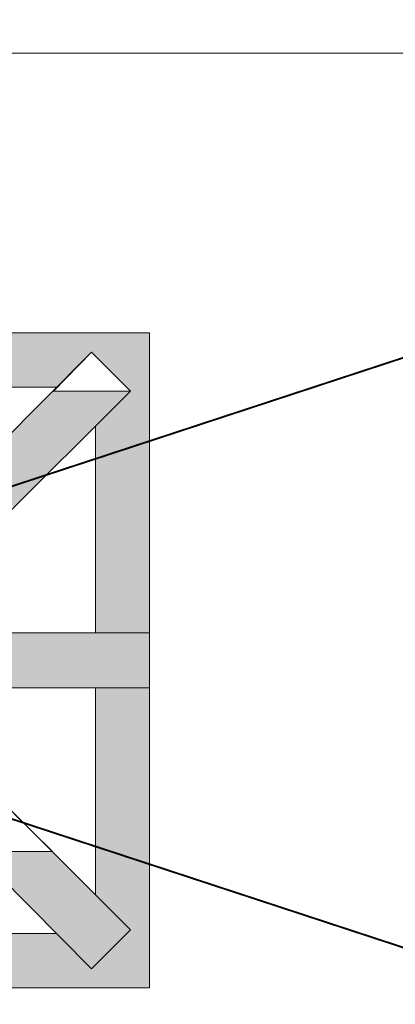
# Model space of a CAD drawing. Extents: x 3940905 to 4145695, y 925352 to 1109797.
# Tile 540 of 656: x 4011459 to 4011660, y 1099757 to 1100284. Entities that reach past the tile are written whole.
import ezdxf

# ---------------------------------------------------------------- set-up
doc = ezdxf.new("R2010")
doc.units = 0
doc.header["$LTSCALE"] = 750
doc.header["$MEASUREMENT"] = 0
doc.linetypes.add('DASHED', pattern=[0.75, 0.5, -0.25])
doc.layers.add('CKD Equipments', color=252, linetype='CONTINUOUS', lineweight=0)
doc.layers.add('CKD-Hood', color=1, linetype='CONTINUOUS')

msp = doc.modelspace()

# ---------------------------------------------------------------- hatches: boundary and pattern name
at = {"layer": 'CKD Equipments', "true_color": 0xffffff}
h = msp.add_hatch(color=7, dxfattribs=at)
h.paths.add_polyline_path([(4011367.91, 1100105.87), (4011528.18, 1100116.04), (4011367.91, 1100116.04)])
h.paths.add_polyline_path([(4011528.18, 1100105.87), (4011367.91, 1100105.87), (4011528.18, 1100116.04)])
h = msp.add_hatch(color=7, dxfattribs=at)
h.paths.add_polyline_path([(4011367.91, 1100087.04), (4011497.15, 1100105.87), (4011367.91, 1100105.87)])
h.paths.add_polyline_path([(4011478.32, 1100087.04), (4011367.91, 1100087.04), (4011497.15, 1100105.87)])
h = msp.add_hatch(color=7, dxfattribs=at)
h.paths.add_polyline_path([(4011518.01, 1100085.01), (4011528.18, 1100105.87), (4011497.15, 1100105.87)])
h.paths.add_polyline_path([(4011528.18, 1100085.01), (4011518.01, 1100085.01), (4011528.18, 1100105.87)])
at = {"layer": 'CKD Equipments', "true_color": 0x808080}
h = msp.add_hatch(color=8, dxfattribs=at)
h.paths.add_polyline_path([(4011434.56, 1100043.28), (4011518.01, 1100085.01), (4011476.79, 1100085.01)])
h.paths.add_polyline_path([(4011476.29, 1100043.28), (4011434.56, 1100043.28), (4011518.01, 1100085.01)])
at = {"layer": 'CKD Equipments', "true_color": 0xffffff}
h = msp.add_hatch(color=7, dxfattribs=at)
h.paths.add_polyline_path([(4011499.18, 1100066.18), (4011528.18, 1100085.01), (4011518.01, 1100085.01)])
h.paths.add_polyline_path([(4011528.18, 1100066.18), (4011499.18, 1100066.18), (4011528.18, 1100085.01)])
h = msp.add_hatch(color=7, dxfattribs=at)
h.paths.add_polyline_path([(4011499.18, 1099955.77), (4011528.18, 1100066.18), (4011499.18, 1100066.18)])
h.paths.add_polyline_path([(4011528.18, 1099955.77), (4011499.18, 1099955.77), (4011528.18, 1100066.18)])
at = {"layer": 'CKD Equipments', "true_color": 0x808080}
h = msp.add_hatch(color=8, dxfattribs=at)
h.paths.add_polyline_path([(4011455.42, 1100022.93), (4011476.29, 1100043.28), (4011434.56, 1100043.28)])
h.paths.add_polyline_path([(4011476.29, 1100043.28), (4011455.42, 1100022.93)], flags=16)
at = {"layer": 'CKD Equipments', "true_color": 0xff0000}
h = msp.add_hatch(color=1, dxfattribs=at)
h.paths.add_polyline_path([(4011424.39, 1099926.26), (4011476.29, 1099955.77), (4011424.39, 1099955.77)])
h.paths.add_polyline_path([(4011476.29, 1099926.26), (4011424.39, 1099926.26), (4011476.29, 1099955.77)])
at = {"layer": 'CKD Equipments', "true_color": 0x808080}
h = msp.add_hatch(color=8, dxfattribs=at)
h.paths.add_polyline_path([(4011476.29, 1099926.26), (4011528.18, 1099955.77), (4011476.29, 1099955.77)])
h.paths.add_polyline_path([(4011528.18, 1099926.26), (4011476.29, 1099926.26), (4011528.18, 1099955.77)])
at = {"layer": 'CKD Equipments', "true_color": 0xffffff}
h = msp.add_hatch(color=7, dxfattribs=at)
h.paths.add_polyline_path([(4011499.18, 1099815.84), (4011528.18, 1099926.26), (4011499.18, 1099926.26)])
h.paths.add_polyline_path([(4011528.18, 1099815.84), (4011499.18, 1099815.84), (4011528.18, 1099926.26)])
at = {"layer": 'CKD Equipments', "true_color": 0x808080}
h = msp.add_hatch(color=8, dxfattribs=at)
h.paths.add_polyline_path([(4011476.79, 1099797.02), (4011476.29, 1099838.74), (4011434.56, 1099838.74)])
h.paths.add_polyline_path([(4011518.01, 1099797.02), (4011476.79, 1099797.02), (4011476.29, 1099838.74)])
at = {"layer": 'CKD Equipments', "true_color": 0xffffff}
h = msp.add_hatch(color=7, dxfattribs=at)
h.paths.add_polyline_path([(4011518.01, 1099797.02), (4011528.18, 1099815.84), (4011499.18, 1099815.84)])
h.paths.add_polyline_path([(4011528.18, 1099797.02), (4011518.01, 1099797.02), (4011528.18, 1099815.84)])
h = msp.add_hatch(color=7, dxfattribs=at)
h.paths.add_polyline_path([(4011367.91, 1099776.16), (4011478.32, 1099794.98), (4011367.91, 1099794.98)])
h.paths.add_polyline_path([(4011497.15, 1099776.16), (4011367.91, 1099776.16), (4011478.32, 1099794.98)])
at = {"layer": 'CKD Equipments', "true_color": 0x808080}
h = msp.add_hatch(color=8, dxfattribs=at)
h.paths.add_polyline_path([(4011497.15, 1099776.16), (4011518.01, 1099797.02), (4011476.79, 1099797.02)])
h.paths.add_polyline_path([(4011518.01, 1099797.02), (4011497.15, 1099776.16)], flags=16)
at = {"layer": 'CKD Equipments', "true_color": 0xffffff}
h = msp.add_hatch(color=7, dxfattribs=at)
h.paths.add_polyline_path([(4011497.15, 1099776.16), (4011528.18, 1099794.98), (4011516.48, 1099794.98)])
h.paths.add_polyline_path([(4011528.18, 1099776.16), (4011497.15, 1099776.16), (4011528.18, 1099794.98)])
h = msp.add_hatch(color=7, dxfattribs=at)
h.paths.add_polyline_path([(4011516.48, 1099794.98), (4011528.18, 1099797.02), (4011518.01, 1099797.02)])
h.paths.add_polyline_path([(4011528.18, 1099794.98), (4011516.48, 1099794.98), (4011528.18, 1099797.02)])
h = msp.add_hatch(color=7, dxfattribs=at)
h.paths.add_polyline_path([(4011367.91, 1099765.98), (4011528.18, 1099776.16), (4011367.91, 1099776.16)])
h.paths.add_polyline_path([(4011528.18, 1099765.98), (4011367.91, 1099765.98), (4011528.18, 1099776.16)])

# ---------------------------------------------------------------- linework, layer by layer
at = {"layer": 'CKD Equipments', "color": 252, "true_color": 0x989898}
msp.add_line((4012617.51, 1100265.63), (4011067.67, 1100265.63), dxfattribs=at)
at = {"layer": 'CKD Equipments', "color": 8, "true_color": 0x808080}
for p, q in [((4011178.12, 1100116.04), (4011528.18, 1100116.04)), ((4011528.18, 1100116.04), (4011528.18, 1099765.98)), ((4011404.03, 1100012.25), (4011497.15, 1100105.87)), ((4011497.15, 1100105.87), (4011476.79, 1100085.01)), ((4011476.79, 1100085.01), (4011497.15, 1100105.87)), ((4011497.15, 1100105.87), (4011476.79, 1100085.01)), ((4011518.01, 1100085.01), (4011497.15, 1100105.87)), ((4011497.15, 1100105.87), (4011497.15, 1100105.87)), ((4011518.01, 1100085.01), (4011497.15, 1100105.87)), ((4011497.15, 1100105.87), (4011497.15, 1100105.87)), ((4011367.91, 1100087.04), (4011478.32, 1100087.04)), ((4011424.39, 1099991.89), (4011518.01, 1100085.01)), ((4011476.79, 1100085.01), (4011518.01, 1100085.01)), ((4011499.18, 1100066.18), (4011499.18, 1099955.77)), ((4011528.18, 1099955.77), (4011424.39, 1099955.77)), ((4011528.18, 1099926.26), (4011528.18, 1099955.77)), ((4011424.39, 1099926.26), (4011528.18, 1099926.26)), ((4011499.18, 1099926.26), (4011499.18, 1099815.84)), ((4011424.39, 1099890.13), (4011518.01, 1099797.02)), ((4011404.03, 1099869.78), (4011497.15, 1099776.16)), ((4011476.29, 1099838.74), (4011455.42, 1099859.09)), ((4011434.56, 1099838.74), (4011476.29, 1099838.74)), ((4011478.32, 1099794.98), (4011367.91, 1099794.98)), ((4011367.91, 1099794.98), (4011478.32, 1099794.98)), ((4011518.01, 1099797.02), (4011497.15, 1099776.16)), ((4011528.18, 1099765.98), (4011178.12, 1099765.98))]:
    msp.add_line(p, q, dxfattribs=at)
at = {"layer": 'CKD-Hood', "linetype": 'DASHED', "const_width": 1}
msp.add_lwpolyline([(4009583.42, 1100470.14), (4012783.42, 1100470.14), (4012783.42, 1099420.14), (4009583.42, 1099420.14), (4009583.42, 1100470.14), (4012783.42, 1099420.14), (4009583.42, 1099420.14), (4012783.42, 1100470.14)], dxfattribs=at)

doc.saveas('drawing.dxf')
